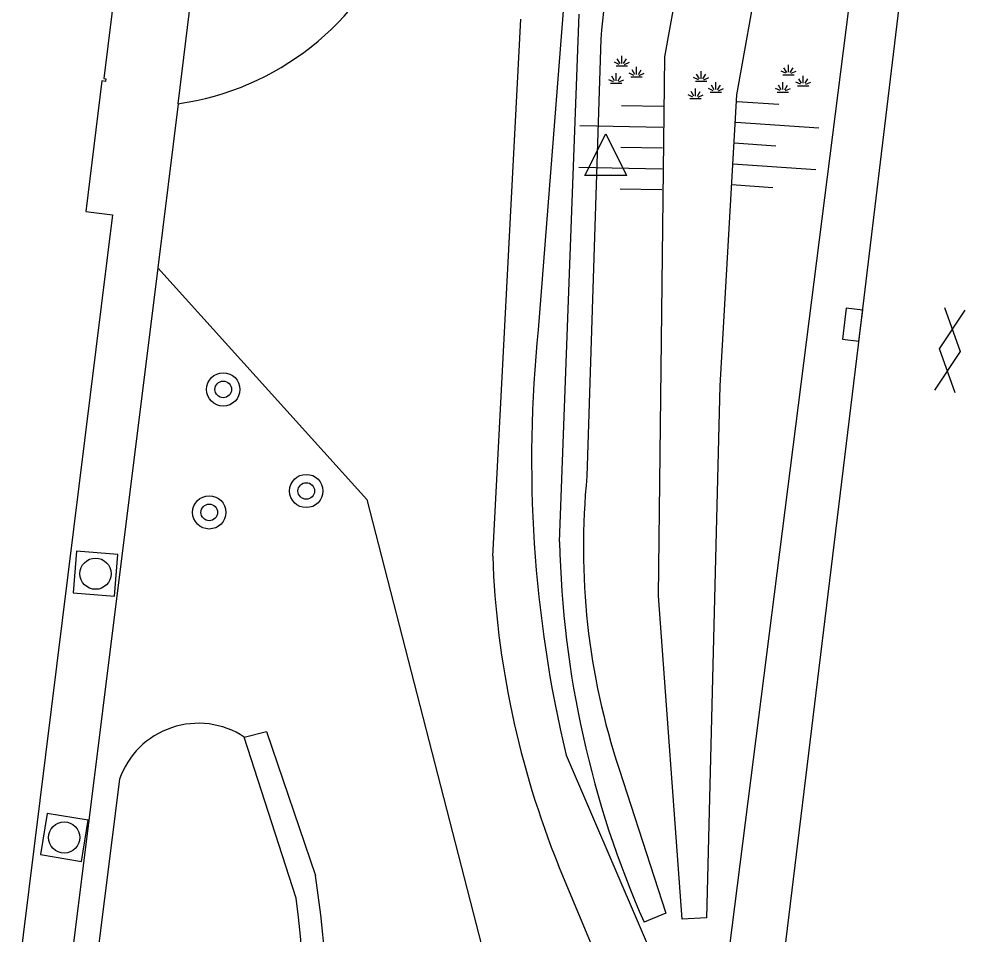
# Model space of a CAD drawing. Extents: x 131000 to 133014, y 396499 to 399001.
# Drawn here: x 132470.72 to 132493.73, y 396984.9 to 397006.89 of the extents above; entities that cross this region are included whole.
import ezdxf

# ---------------------------------------------------------------- set-up
doc = ezdxf.new("R2010")
doc.units = 0
for name, color, linetype in [('gg-afsc-muur', 7, 'Continuous'), ('gg-bbg-hoofdgebouw', 7, 'Continuous'), ('gg-knt-BGT kruinlijn', 7, 'Continuous'), ('gg-knt-bovenkant onderkant talud', 7, 'Continuous'), ('gg-knt-onverhard', 7, 'Continuous'), ('gg-knt-verharding', 7, 'Continuous'), ('gt-grn-groengrens', 7, 'Continuous'), ('gt-symb-boom', 7, 'Continuous'), ('gt-symb-gesloten verharding', 7, 'Continuous'), ('gt-symb-groenvak', 7, 'Continuous'), ('gt-symb-kolk', 7, 'Continuous'), ('gt-symb-rioolschacht', 7, 'Continuous'), ('gt-symb-talud symbool', 7, 'Continuous'), ('gt-symb-waterafsluiter', 7, 'Continuous')]:
    doc.layers.add(name, color=color, linetype=linetype)

# ---------------------------------------------------------------- blocks, each defined once
blk = doc.blocks.new('gt0-GESVH1')
at = {"layer": 'gt-symb-gesloten verharding'}
for p, q in [((-0.992, -0.261), (0.008, 0.239)), ((0.008, -0.261), (-0.992, 0.239)), ((0.008, 0.239), (1.008, -0.261)), ((1.008, 0.239), (0.008, -0.261))]:
    blk.add_line(p, q, dxfattribs=at)
blk = doc.blocks.new('gt0-KOLK')
at = {"layer": 'gt-symb-kolk'}
blk.add_lwpolyline([(0, 0), (0.375, 0), (0.375, 0.4), (-0.375, 0.4), (-0.375, 0), (0, 0)], dxfattribs=at)
blk = doc.blocks.new('gt0-WAFSL')
at = {"layer": 'gt-symb-waterafsluiter'}
for p, q in [((-0.5, -0.333), (0, 0.667)), ((0, 0.667), (0.5, -0.333)), ((0.5, -0.333), (-0.5, -0.333))]:
    blk.add_line(p, q, dxfattribs=at)
blk = doc.blocks.new('gt0-TALUD_1')
at = {"layer": 'gt-symb-talud symbool'}
for p, q in [((0, -1), (0, 0)), ((-1, -1), (-1, 0)), ((-0.5, -2), (-0.5, 0)), ((0.5, -2), (0.5, 0)), ((1, -1), (1, 0))]:
    blk.add_line(p, q, dxfattribs=at)
blk = doc.blocks.new('gt0-GRVAK')
at = {"layer": 'gt-symb-groenvak'}
for p, q in [((-0.11, 0.189), (-0.228, 0.24)), ((-0.091, 0.211), (-0.156, 0.322)), ((-0.047, 0.214), (-0.047, 0.393)), ((-0.004, 0.211), (0.061, 0.322)), ((0.015, 0.189), (0.133, 0.24)), ((-0.182, 0.153), (0.088, 0.153)), ((0.262, -0.052), (0.197, 0.059)), ((0.305, -0.049), (0.305, 0.13)), ((0.349, -0.052), (0.414, 0.059)), ((-0.245, -0.228), (-0.363, -0.177)), ((-0.226, -0.206), (-0.291, -0.095)), ((-0.183, -0.203), (-0.183, -0.024)), ((-0.139, -0.206), (-0.074, -0.095)), ((-0.12, -0.228), (-0.002, -0.177)), ((0.243, -0.074), (0.125, -0.023)), ((0.17, -0.11), (0.441, -0.11)), ((0.368, -0.074), (0.486, -0.023)), ((-0.318, -0.264), (-0.047, -0.264))]:
    blk.add_line(p, q, dxfattribs=at)
blk = doc.blocks.new('gt0-BOOM')
at = {"layer": 'gt-symb-boom'}
for radius in [0.4, 0.2]:
    blk.add_circle((0, 0), radius, dxfattribs=at)
blk = doc.blocks.new('gt0-RS')
at = {"layer": 'gt-symb-rioolschacht'}
blk.add_lwpolyline([(-0.5, -0.5), (0.5, -0.5), (0.5, 0.5), (-0.5, 0.5)], close=True, dxfattribs=at)
blk.add_circle((0, 0), 0.375, dxfattribs=at)

msp = doc.modelspace()

# ---------------------------------------------------------------- linework, layer by layer
at = {"layer": 'gg-afsc-muur'}
msp.add_line((132477.377, 396985.777), (132476.129, 396989.647), dxfattribs=at)
msp.add_lwpolyline([(132476.129, 396989.647), (132476.663, 396989.785), (132477.84, 396986.322)], dxfattribs=at)
for centre, radius, start, end in [((132437.731, 396980.576), 40.519, 346.6035, 8.1529), ((132436.44, 396980.774), 41.242, 346.6671, 6.968)]:
    msp.add_arc(centre, radius, start, end, dxfattribs=at)
at = {"layer": 'gg-bbg-hoofdgebouw'}
msp.add_lwpolyline([(132465.509, 397055.156), (132465.308, 397053.34), (132476.426, 397052.012), (132476.418, 397051.952), (132478.508, 397051.688), (132477.078, 397040.457), (132477.128, 397040.454), (132477.123, 397040.394), (132477.047, 397040.4), (132476.659, 397037.324), (132476.743, 397037.313), (132476.735, 397037.253), (132476.688, 397037.259), (132472.754, 397005.466), (132472.802, 397005.46), (132472.791, 397005.399), (132472.709, 397005.409), (132472.318, 397002.275), (132472.958, 397002.195), (132465.035, 396938.371), (132450.912, 396940.126), (132450.985, 396940.693)], dxfattribs=at)
at = {"layer": 'gg-knt-BGT kruinlijn'}
msp.add_line((132473.13, 396988.633), (132470.829, 396970.269), dxfattribs=at)
msp.add_lwpolyline([(132487.239, 396985.307), (132486.654, 396985.271), (132486.082, 396993.043), (132486.233, 397005.991), (132487.142, 397011.003), (132490.878, 397022.221), (132491.678, 397021.941), (132489.029, 397011.075), (132487.955, 397005.072), (132487.559, 396998.089), (132487.239, 396985.307)], dxfattribs=at)
msp.add_arc((132475.024, 396987.973), 2.006, 56.5671, 160.795, dxfattribs=at)
at = {"layer": 'gg-knt-bovenkant onderkant talud'}
msp.add_line((132483.819, 397007.406), (132483.192, 396999.431), dxfattribs=at)
msp.add_lwpolyline([(132483.861, 396989.216), (132487.351, 396981.104), (132493.196, 397027.132)], dxfattribs=at)
msp.add_arc((132513.759, 396996.303), 30.727, 174.158, 193.3361, dxfattribs=at)
at = {"layer": 'gg-knt-onverhard'}
msp.add_line((132482.098, 396993.994), (132482.772, 397006.893), dxfattribs=at)
for points in [[(132474.049, 397000.921), (132479.077, 396995.358), (132481.906, 396984.339)], [(132488.201, 396977.015), (132486.466, 396979.89), (132483.681, 396986.562)]]:
    msp.add_lwpolyline(points, dxfattribs=at)
for centre, radius, start, end in [((132473.599, 397011.475), 6.681, 278.0604, 338.4227), ((132503.965, 396994.767), 21.881, 182.0248, 202.0236)]:
    msp.add_arc(centre, radius, start, end, dxfattribs=at)
at = {"layer": 'gg-knt-verharding'}
for q in [(132480.261, 397050.927), (132474.049, 397000.921)]:
    msp.add_line((132474.536, 397004.86), q, dxfattribs=at)
for points in [[(132488.201, 396977.015), (132490.889, 396999.07), (132492.793, 397014.897), (132494.658, 397030.102)], [(132474.049, 397000.921), (132466.057, 396937.008), (132449.555, 396939.002), (132449.737, 396940.537)]]:
    msp.add_lwpolyline(points, dxfattribs=at)
at = {"layer": 'gt-grn-groengrens'}
for p, q in [((132483.703, 396994.335), (132484.176, 397007.011)), ((132484.696, 397006.41), (132484.363, 396995.914))]:
    msp.add_line(p, q, dxfattribs=at)
msp.add_lwpolyline([(132485.135, 396988.878), (132486.26, 396985.414), (132485.735, 396985.199)], dxfattribs=at)
for centre, radius, start, end in [((132505.422, 397004.834), 20.786, 155.9741, 175.6521), ((132501.242, 396994.206), 16.965, 174.2204, 198.3026), ((132507.741, 396994.887), 24.044, 181.3166, 203.7623)]:
    msp.add_arc(centre, radius, start, end, dxfattribs=at)

# ---------------------------------------------------------------- block references
at = {"layer": 'gt-symb-boom'}
for p in [(132475.624, 396997.999), (132477.618, 396995.559), (132475.287, 396995.046)]:
    msp.add_blockref('gt0-BOOM', p, dxfattribs=at)
at = {"layer": 'gt-symb-gesloten verharding', "rotation": 83.05258934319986}
msp.add_blockref('gt0-GESVH1', (132493.072, 396998.935), dxfattribs=at)
at = {"layer": 'gt-symb-groenvak'}
for p in [(132485.249, 397005.616), (132489.254, 397005.404), (132487.155, 397005.249)]:
    msp.add_blockref('gt0-GRVAK', p, dxfattribs=at)
at = {"layer": 'gt-symb-kolk', "rotation": 83.0525893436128}
msp.add_blockref('gt0-KOLK', (132490.945, 396999.531), dxfattribs=at)
at = {"layer": 'gt-symb-rioolschacht'}
for p, rotation in [((132472.554, 396993.572), 85.33888629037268), ((132471.802, 396987.236), 80.71943377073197)]:
    msp.add_blockref('gt0-RS', p, dxfattribs=dict(at, rotation=rotation))
at = {"layer": 'gt-symb-talud symbool'}
for p, xscale, yscale, rotation in [((132486.18, 397003.801), 1.0001444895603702, 1.0001444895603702, -90.97393443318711), ((132487.904, 397003.911), 1.000382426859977, 1.0003824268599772, 86.04496236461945)]:
    msp.add_blockref('gt0-TALUD_1', p, dxfattribs=dict(at, xscale=xscale, yscale=yscale, rotation=rotation))
at = {"layer": 'gt-symb-waterafsluiter'}
msp.add_blockref('gt0-WAFSL', (132484.813, 397003.469), dxfattribs=at)

doc.saveas('drawing.dxf')
